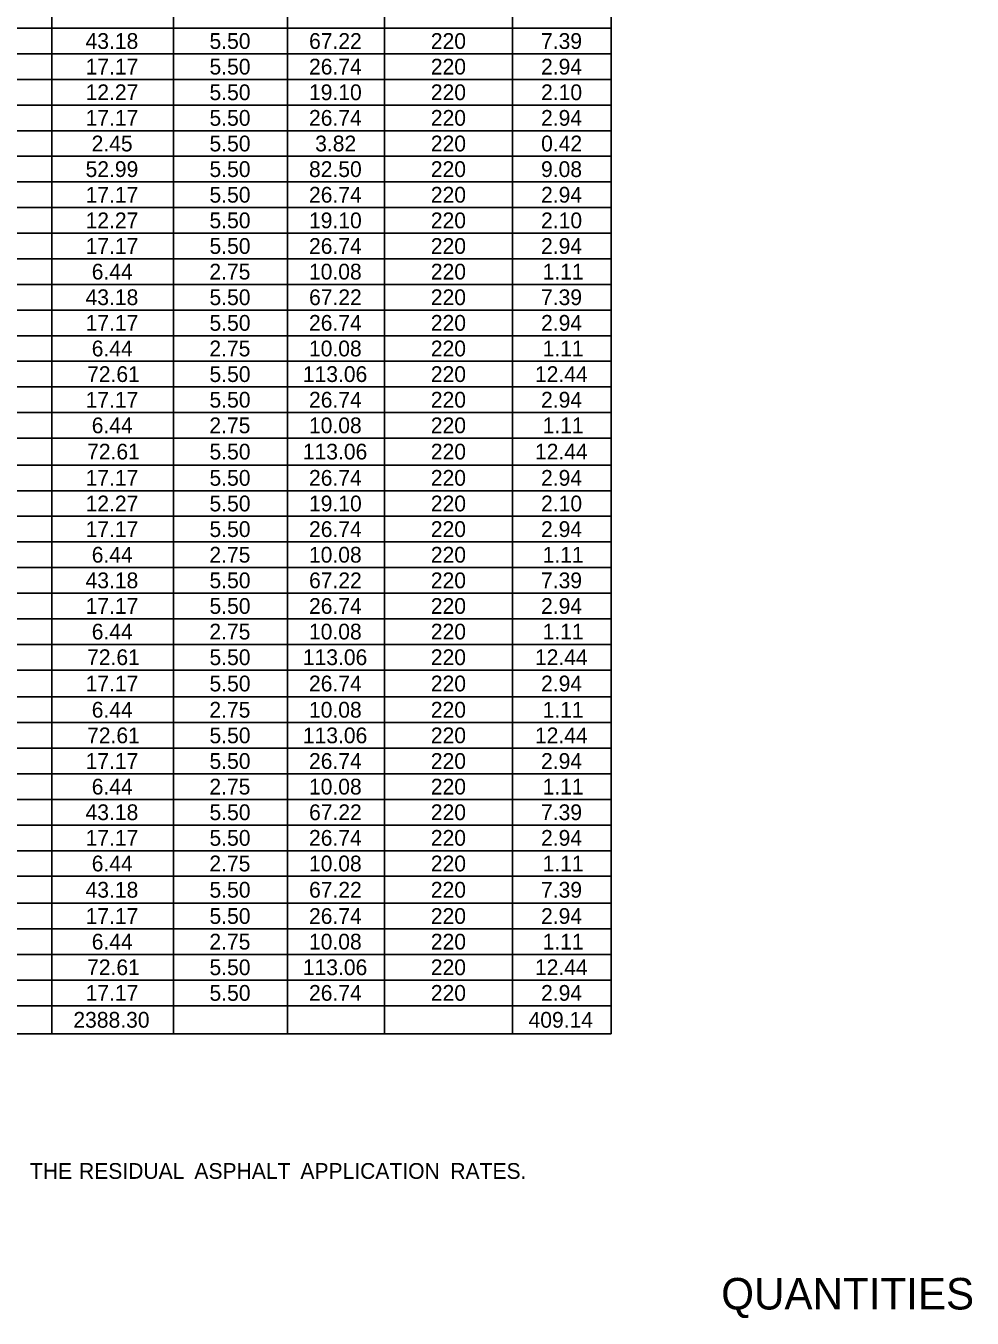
# Model space of a CAD drawing. Extents: x 544250 to 1930787, y -1948365 to 596640.
# Drawn here: x 556828.3 to 557188.7, y -1947044.2 to -1946552.5 of the extents above; entities that cross this region are included whole.
import ezdxf

# ---------------------------------------------------------------- set-up
doc = ezdxf.new("R2010")
doc.units = 0
doc.layers.add('Default', color=7, linetype='Continuous')
doc.layers.add('R_Border', color=7, linetype='Continuous')

msp = doc.modelspace()

# ---------------------------------------------------------------- linework, layer by layer
at = {"layer": 'Default'}
for p, q in [((556884.54, -1946936.08), (556884.54, -1946127.32)), ((557051.26, -1946936.08), (557051.26, -1946127.32)), ((556838.22, -1946936.08), (556838.22, -1946153.15)), ((556927.92, -1946936.08), (556927.92, -1946153.15)), ((556964.97, -1946936.08), (556964.97, -1946153.15)), ((557013.72, -1946936.08), (557013.72, -1946153.15)), ((556574.49, -1946553.39), (557051.26, -1946553.39)), ((556574.49, -1946563.14), (557051.26, -1946563.14)), ((556574.49, -1946572.89), (557051.26, -1946572.89)), ((556574.49, -1946582.64), (557051.26, -1946582.64)), ((556368.27, -1946592.39), (557051.26, -1946592.39)), ((556574.49, -1946602.14), (557051.26, -1946602.14)), ((556574.49, -1946611.89), (557051.26, -1946611.89)), ((556574.49, -1946621.64), (557051.26, -1946621.64)), ((556574.49, -1946631.39), (557051.26, -1946631.39)), ((556574.49, -1946641.14), (557051.26, -1946641.14)), ((556574.49, -1946650.89), (557051.26, -1946650.89)), ((556574.49, -1946660.64), (557051.26, -1946660.64)), ((556574.49, -1946670.39), (557051.26, -1946670.39)), ((556574.49, -1946680.14), (557051.26, -1946680.14)), ((556574.49, -1946689.89), (557051.26, -1946689.89)), ((556368.27, -1946699.64), (557051.26, -1946699.64)), ((556574.49, -1946709.39), (557051.26, -1946709.39)), ((556574.49, -1946719.63), (557051.26, -1946719.63)), ((556574.49, -1946729.38), (557051.26, -1946729.38)), ((556574.49, -1946739.13), (557051.26, -1946739.13)), ((556574.49, -1946748.88), (557051.26, -1946748.88)), ((556574.49, -1946758.63), (557051.26, -1946758.63)), ((556574.49, -1946768.38), (557051.26, -1946768.38)), ((556574.49, -1946778.13), (557051.26, -1946778.13)), ((556574.49, -1946787.88), (557051.26, -1946787.88)), ((556574.49, -1946797.63), (557051.26, -1946797.63)), ((556368.27, -1946807.87), (557051.26, -1946807.87)), ((556574.49, -1946817.62), (557051.26, -1946817.62)), ((556574.49, -1946827.37), (557051.26, -1946827.37)), ((556574.49, -1946837.12), (557051.26, -1946837.12)), ((556574.49, -1946846.87), (557051.26, -1946846.87)), ((556574.49, -1946856.62), (557051.26, -1946856.62)), ((556574.49, -1946866.37), (557051.26, -1946866.37)), ((556574.49, -1946876.12), (557051.26, -1946876.12)), ((556574.49, -1946886.35), (557051.26, -1946886.35)), ((556574.49, -1946896.1), (557051.26, -1946896.1)), ((556574.49, -1946905.85), (557051.26, -1946905.85)), ((556574.49, -1946915.6), (557051.26, -1946915.6)), ((556368.27, -1946925.35), (557051.26, -1946925.35)), ((556838.22, -1946936.08), (556838.22, -1946925.35)), ((556927.92, -1946936.08), (556927.92, -1946925.35)), ((556964.97, -1946936.08), (556964.97, -1946925.35)), ((557013.72, -1946936.08), (557013.72, -1946925.35)), ((556368.27, -1946936.08), (557051.26, -1946936.08))]:
    msp.add_line(p, q, dxfattribs=at)

# ---------------------------------------------------------------- texts
for s, p in [('43.18', (556851.08, -1946561.27)), ('5.50', (556898.28, -1946561.27)), ('67.22', (556936.19, -1946561.27)), ('220', (556982.56, -1946561.27)), ('7.39', (557024.52, -1946561.27)), ('17.17', (556851.09, -1946571.02)), ('5.50', (556898.28, -1946571.02)), ('26.74', (556936.17, -1946571.02)), ('220', (556982.56, -1946571.02)), ('2.94', (557024.54, -1946571.02)), ('12.27', (556851.09, -1946580.77)), ('5.50', (556898.28, -1946580.77)), ('19.10', (556936.17, -1946580.77)), ('220', (556982.56, -1946580.77)), ('2.10', (557024.54, -1946580.77)), ('17.17', (556851.09, -1946590.52)), ('5.50', (556898.28, -1946590.52)), ('26.74', (556936.17, -1946590.52)), ('220', (556982.56, -1946590.52)), ('2.94', (557024.54, -1946590.52)), ('2.45', (556853.39, -1946600.27)), ('5.50', (556898.28, -1946600.27)), ('3.82', (556938.52, -1946600.27)), ('220', (556982.56, -1946600.27)), ('0.42', (557024.56, -1946600.27)), ('52.99', (556851.08, -1946610.02)), ('5.50', (556898.28, -1946610.02)), ('82.50', (556936.17, -1946610.02)), ('220', (556982.56, -1946610.02)), ('9.08', (557024.52, -1946610.02)), ('17.17', (556851.09, -1946619.77)), ('5.50', (556898.28, -1946619.77)), ('26.74', (556936.17, -1946619.77)), ('220', (556982.56, -1946619.77)), ('2.94', (557024.54, -1946619.77)), ('12.27', (556851.09, -1946629.52)), ('5.50', (556898.28, -1946629.52)), ('19.10', (556936.17, -1946629.52)), ('220', (556982.56, -1946629.52)), ('2.10', (557024.54, -1946629.52)), ('17.17', (556851.09, -1946639.27)), ('5.50', (556898.28, -1946639.27)), ('26.74', (556936.17, -1946639.27)), ('220', (556982.56, -1946639.27)), ('2.94', (557024.54, -1946639.27)), ('6.44', (556853.43, -1946649.02)), ('2.75', (556898.24, -1946649.02)), ('10.08', (556936.15, -1946649.02)), ('220', (556982.56, -1946649.02)), ('1.11', (557025.11, -1946649.02)), ('43.18', (556851.08, -1946658.77)), ('5.50', (556898.28, -1946658.77)), ('67.22', (556936.19, -1946658.77)), ('220', (556982.56, -1946658.77)), ('7.39', (557024.52, -1946658.77)), ('17.17', (556851.09, -1946668.52)), ('5.50', (556898.28, -1946668.52)), ('26.74', (556936.17, -1946668.52)), ('220', (556982.56, -1946668.52)), ('2.94', (557024.54, -1946668.52)), ('6.44', (556853.43, -1946678.27)), ('2.75', (556898.24, -1946678.27)), ('10.08', (556936.15, -1946678.27)), ('220', (556982.56, -1946678.27)), ('1.11', (557025.11, -1946678.27)), ('72.61', (556851.67, -1946688.02)), ('5.50', (556898.28, -1946688.02)), ('113.06', (556933.82, -1946688.02)), ('220', (556982.56, -1946688.02)), ('12.44', (557022.21, -1946688.02)), ('17.17', (556851.09, -1946697.77)), ('5.50', (556898.28, -1946697.77)), ('26.74', (556936.17, -1946697.77)), ('220', (556982.56, -1946697.77)), ('2.94', (557024.54, -1946697.77)), ('6.44', (556853.43, -1946707.52)), ('2.75', (556898.24, -1946707.52)), ('10.08', (556936.15, -1946707.52)), ('220', (556982.56, -1946707.52)), ('1.11', (557025.11, -1946707.52)), ('72.61', (556851.67, -1946717.51)), ('5.50', (556898.28, -1946717.51)), ('113.06', (556933.82, -1946717.51)), ('220', (556982.56, -1946717.51)), ('12.44', (557022.21, -1946717.51)), ('17.17', (556851.09, -1946727.5)), ('5.50', (556898.28, -1946727.5)), ('26.74', (556936.17, -1946727.5)), ('220', (556982.56, -1946727.5)), ('2.94', (557024.54, -1946727.5)), ('12.27', (556851.09, -1946737.25)), ('5.50', (556898.28, -1946737.25)), ('19.10', (556936.17, -1946737.25)), ('220', (556982.56, -1946737.25)), ('2.10', (557024.54, -1946737.25)), ('17.17', (556851.09, -1946747)), ('5.50', (556898.28, -1946747)), ('26.74', (556936.17, -1946747)), ('220', (556982.56, -1946747)), ('2.94', (557024.54, -1946747)), ('6.44', (556853.43, -1946756.75)), ('2.75', (556898.24, -1946756.75)), ('10.08', (556936.15, -1946756.75)), ('220', (556982.56, -1946756.75)), ('1.11', (557025.11, -1946756.75)), ('43.18', (556851.08, -1946766.5)), ('5.50', (556898.28, -1946766.5)), ('67.22', (556936.19, -1946766.5)), ('220', (556982.56, -1946766.5)), ('7.39', (557024.52, -1946766.5)), ('17.17', (556851.09, -1946776.25)), ('5.50', (556898.28, -1946776.25)), ('26.74', (556936.17, -1946776.25)), ('220', (556982.56, -1946776.25)), ('2.94', (557024.54, -1946776.25)), ('6.44', (556853.43, -1946786)), ('2.75', (556898.24, -1946786)), ('10.08', (556936.15, -1946786)), ('220', (556982.56, -1946786)), ('1.11', (557025.11, -1946786)), ('72.61', (556851.67, -1946795.75)), ('5.50', (556898.28, -1946795.75)), ('113.06', (556933.82, -1946795.75)), ('220', (556982.56, -1946795.75)), ('12.44', (557022.21, -1946795.75)), ('17.17', (556851.09, -1946805.75)), ('5.50', (556898.28, -1946805.75)), ('26.74', (556936.17, -1946805.75)), ('220', (556982.56, -1946805.75)), ('2.94', (557024.54, -1946805.75)), ('6.44', (556853.43, -1946815.74)), ('2.75', (556898.24, -1946815.74)), ('10.08', (556936.15, -1946815.74)), ('220', (556982.56, -1946815.74)), ('1.11', (557025.11, -1946815.74)), ('72.61', (556851.67, -1946825.49)), ('5.50', (556898.28, -1946825.49)), ('113.06', (556933.82, -1946825.49)), ('220', (556982.56, -1946825.49)), ('12.44', (557022.21, -1946825.49)), ('17.17', (556851.09, -1946835.24)), ('5.50', (556898.28, -1946835.24)), ('26.74', (556936.17, -1946835.24)), ('220', (556982.56, -1946835.24)), ('2.94', (557024.54, -1946835.24)), ('6.44', (556853.43, -1946844.99)), ('2.75', (556898.24, -1946844.99)), ('10.08', (556936.15, -1946844.99)), ('220', (556982.56, -1946844.99)), ('1.11', (557025.11, -1946844.99)), ('43.18', (556851.08, -1946854.74)), ('5.50', (556898.28, -1946854.74)), ('67.22', (556936.19, -1946854.74)), ('220', (556982.56, -1946854.74)), ('7.39', (557024.52, -1946854.74)), ('17.17', (556851.09, -1946864.49)), ('5.50', (556898.28, -1946864.49)), ('26.74', (556936.17, -1946864.49)), ('220', (556982.56, -1946864.49)), ('2.94', (557024.54, -1946864.49)), ('6.44', (556853.43, -1946874.24)), ('2.75', (556898.24, -1946874.24)), ('10.08', (556936.15, -1946874.24)), ('220', (556982.56, -1946874.24)), ('1.11', (557025.11, -1946874.24)), ('43.18', (556851.08, -1946884.24)), ('5.50', (556898.28, -1946884.24)), ('67.22', (556936.19, -1946884.24)), ('220', (556982.56, -1946884.24)), ('7.39', (557024.52, -1946884.24)), ('17.17', (556851.09, -1946894.23)), ('5.50', (556898.28, -1946894.23)), ('26.74', (556936.17, -1946894.23)), ('220', (556982.56, -1946894.23)), ('2.94', (557024.54, -1946894.23)), ('6.44', (556853.43, -1946903.98)), ('2.75', (556898.24, -1946903.98)), ('10.08', (556936.15, -1946903.98)), ('220', (556982.56, -1946903.98)), ('1.11', (557025.11, -1946903.98)), ('72.61', (556851.67, -1946913.73)), ('5.50', (556898.28, -1946913.73)), ('113.06', (556933.82, -1946913.73)), ('220', (556982.56, -1946913.73)), ('12.44', (557022.21, -1946913.73)), ('17.17', (556851.09, -1946923.48)), ('5.50', (556898.28, -1946923.48)), ('26.74', (556936.17, -1946923.48)), ('220', (556982.56, -1946923.48)), ('2.94', (557024.54, -1946923.48)), ('2388.30', (556846.44, -1946933.72)), ('409.14', (557019.77, -1946933.72)), (' THE', (556827.69, -1946991.24)), (' RESIDUAL', (556846.34, -1946991.24)), (' ASPHALT', (556890.3, -1946991.24)), (' APPLICATION', (556930.67, -1946991.24)), (' RATES.', (556987.75, -1946991.24))]:
    msp.add_text(s, height=6, dxfattribs=at).set_placement(p)
at = {"layer": 'R_Border'}
msp.add_text('QUANTITIES', height=12, rotation=360, dxfattribs=at).set_placement((557093.14, -1947040.95))

doc.saveas('drawing.dxf')
